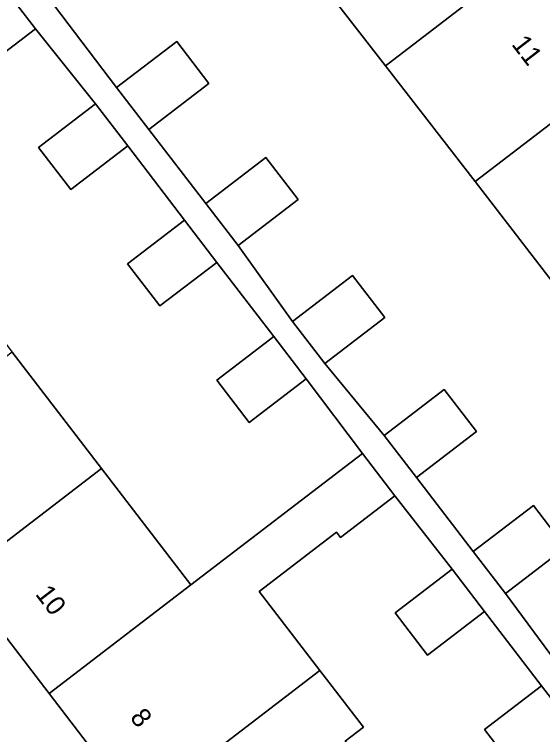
# Model space of a CAD drawing. Extents: x 159352 to 160617, y 385888 to 387323.
# Drawn here: x 160307.82 to 160335.04, y 386556.08 to 386593.21 of the extents above; entities that cross this region are included whole.
import ezdxf

# ---------------------------------------------------------------- set-up
doc = ezdxf.new("R2010")
doc.units = 0
for name, color, linetype in [('IMGEO_Erf', 7, 'Continuous'), ('IMGEO_Pand', 7, 'Continuous'), ('IMGEO_Pand_nummerreeks', 7, 'Continuous'), ('IMGEO_Voetpad_open', 7, 'Continuous')]:
    doc.layers.add(name, color=color, linetype=linetype)

msp = doc.modelspace()

# ---------------------------------------------------------------- linework, layer by layer
at = {"layer": 'IMGEO_Erf'}
for points in [[(160336.173, 386578.617), (160331.56, 386584.586), (160326.946, 386590.556), (160322.333, 386596.524), (160320.688, 386598.653), (160317.63, 386602.61), (160317.81, 386602.748), (160325.333, 386608.523), (160325.566, 386608.22), (160325.102, 386607.863), (160329.552, 386602.067), (160334.145, 386596.084), (160338.74, 386590.1)], [(160309.129, 386594.665), (160313.092, 386589.444), (160316.189, 386591.816), (160317.849, 386589.649), (160314.753, 386587.277), (160317.686, 386583.461), (160320.783, 386585.833), (160322.443, 386583.666), (160319.347, 386581.294), (160322.157, 386577.382), (160325.254, 386579.754), (160326.914, 386577.587), (160323.818, 386575.215), (160326.876, 386571.494), (160329.973, 386573.866), (160331.633, 386571.699), (160328.537, 386569.327), (160331.471, 386565.511), (160334.568, 386567.883), (160336.228, 386565.716), (160333.132, 386563.344), (160335.997, 386559.475)], [(160314.206, 386552.197), (160309.608, 386558.199), (160305.01, 386564.199), (160300.412, 386570.201), (160295.814, 386576.202), (160291.36, 386582.015), (160290.79, 386581.578), (160290.558, 386581.881), (160290.875, 386582.124), (160289.288, 386584.196), (160294.106, 386587.888), (160295.693, 386585.816), (160298.193, 386587.732), (160301.265, 386590.086), (160299.761, 386592.055), (160299.488, 386592.413), (160285.267, 386581.678), (160327.174, 386527.009)]]:
    msp.add_lwpolyline(points, dxfattribs=at)
for points in [[(160321.191, 386576.6), (160318.26, 386580.425), (160315.324, 386578.176), (160313.657, 386580.352), (160316.593, 386582.602), (160313.662, 386586.426), (160310.726, 386584.177), (160309.059, 386586.353), (160311.995, 386588.603), (160308.906, 386592.469), (160302.222, 386587.365), (160305.233, 386583.422), (160304.916, 386583.179), (160307.032, 386580.408), (160305.23, 386579.032), (160307.71, 386575.796), (160312.308, 386569.794), (160316.906, 386563.793), (160325.755, 386570.574), (160322.858, 386574.423), (160319.922, 386572.174), (160318.255, 386574.35)], [(160336.652, 386556.42), (160333.716, 386554.171), (160332.049, 386556.347), (160334.985, 386558.597), (160332.054, 386562.421), (160329.118, 386560.172), (160327.451, 386562.348), (160330.387, 386564.598), (160327.428, 386568.391), (160324.625, 386566.243), (160324.421, 386566.51), (160320.442, 386563.461), (160323.567, 386559.382), (160325.812, 386556.452), (160324.87, 386555.731), (160327.229, 386552.655), (160326.101, 386551.791), (160330.7, 386545.79), (160332.202, 386546.926), (160336.66, 386541.148), (160337.05, 386541.447), (160339.198, 386540.783), (160345.072, 386545.284)]]:
    msp.add_lwpolyline(points, close=True, dxfattribs=at)
at = {"layer": 'IMGEO_Pand'}
for points in [[(160322.495, 386596.648), (160322.333, 386596.524), (160326.946, 386590.556), (160327.089, 386590.665), (160334.145, 386596.084), (160329.552, 386602.067)], [(160302.222, 386587.365), (160308.906, 386592.469), (160307.935, 386593.741), (160305.738, 386596.618), (160299.761, 386592.055), (160301.265, 386590.086), (160298.193, 386587.732), (160295.693, 386585.816), (160294.106, 386587.888), (160289.288, 386584.196), (160290.875, 386582.124), (160290.558, 386581.881), (160290.79, 386581.578), (160291.36, 386582.015), (160295.814, 386576.202), (160302.879, 386581.619), (160304.916, 386583.179), (160305.233, 386583.422)], [(160338.74, 386590.1), (160334.145, 386596.084), (160327.089, 386590.665), (160326.946, 386590.556), (160331.56, 386584.586)], [(160316.189, 386591.816), (160313.092, 386589.444), (160314.753, 386587.277), (160317.849, 386589.649)], [(160331.56, 386584.586), (160336.173, 386578.617), (160336.279, 386578.698), (160343.335, 386584.116), (160338.74, 386590.1)], [(160311.995, 386588.603), (160309.059, 386586.353), (160310.726, 386584.177), (160313.662, 386586.426)], [(160317.686, 386583.461), (160319.347, 386581.294), (160322.443, 386583.666), (160320.783, 386585.833)], [(160313.657, 386580.352), (160315.324, 386578.176), (160318.26, 386580.425), (160316.593, 386582.602)], [(160322.157, 386577.382), (160323.818, 386575.215), (160326.914, 386577.587), (160325.254, 386579.754)], [(160318.255, 386574.35), (160319.922, 386572.174), (160322.858, 386574.423), (160321.191, 386576.6)], [(160312.308, 386569.794), (160307.71, 386575.796), (160300.412, 386570.201), (160305.01, 386564.199)], [(160326.876, 386571.494), (160328.537, 386569.327), (160331.633, 386571.699), (160329.973, 386573.866)], [(160321.279, 386557.62), (160323.567, 386559.382), (160320.442, 386563.461), (160324.421, 386566.51), (160324.625, 386566.243), (160327.428, 386568.391), (160325.755, 386570.574), (160316.906, 386563.793), (160309.608, 386558.199), (160314.206, 386552.197)], [(160305.01, 386564.199), (160309.608, 386558.199), (160316.906, 386563.793), (160312.308, 386569.794)], [(160331.471, 386565.511), (160333.132, 386563.344), (160336.228, 386565.716), (160334.568, 386567.883)], [(160327.451, 386562.348), (160329.118, 386560.172), (160332.054, 386562.421), (160330.387, 386564.598)], [(160325.812, 386556.452), (160323.567, 386559.382), (160321.279, 386557.62), (160314.206, 386552.197), (160318.804, 386546.196), (160326.101, 386551.791), (160327.229, 386552.655), (160324.87, 386555.731)], [(160332.049, 386556.347), (160333.716, 386554.171), (160336.652, 386556.42), (160334.985, 386558.597)]]:
    msp.add_lwpolyline(points, close=True, dxfattribs=at)
at = {"layer": 'IMGEO_Voetpad_open'}
for points in [[(160335.997, 386559.475), (160333.132, 386563.344), (160331.471, 386565.511), (160328.537, 386569.327), (160326.876, 386571.494), (160323.818, 386575.215), (160322.157, 386577.382), (160319.347, 386581.294), (160317.686, 386583.461), (160314.753, 386587.277), (160313.092, 386589.444), (160309.129, 386594.665)], [(160307.935, 386593.741), (160308.906, 386592.469), (160311.995, 386588.603), (160313.662, 386586.426), (160316.593, 386582.602), (160318.26, 386580.425), (160321.191, 386576.6), (160322.858, 386574.423), (160325.755, 386570.574), (160327.428, 386568.391), (160330.387, 386564.598), (160332.054, 386562.421), (160334.985, 386558.597), (160336.652, 386556.42)]]:
    msp.add_lwpolyline(points, dxfattribs=at)

# ---------------------------------------------------------------- texts
at = {"layer": 'IMGEO_Pand_nummerreeks'}
for s, rotation, p in [('11', 307.5165, (160333.406, 386591.662)), ('10', 307.4589, (160308.864, 386563.313)), ('8', 307.4589, (160313.742, 386556.946))]:
    msp.add_text(s, height=1, rotation=rotation, dxfattribs=at).set_placement(p)

doc.saveas('drawing.dxf')
